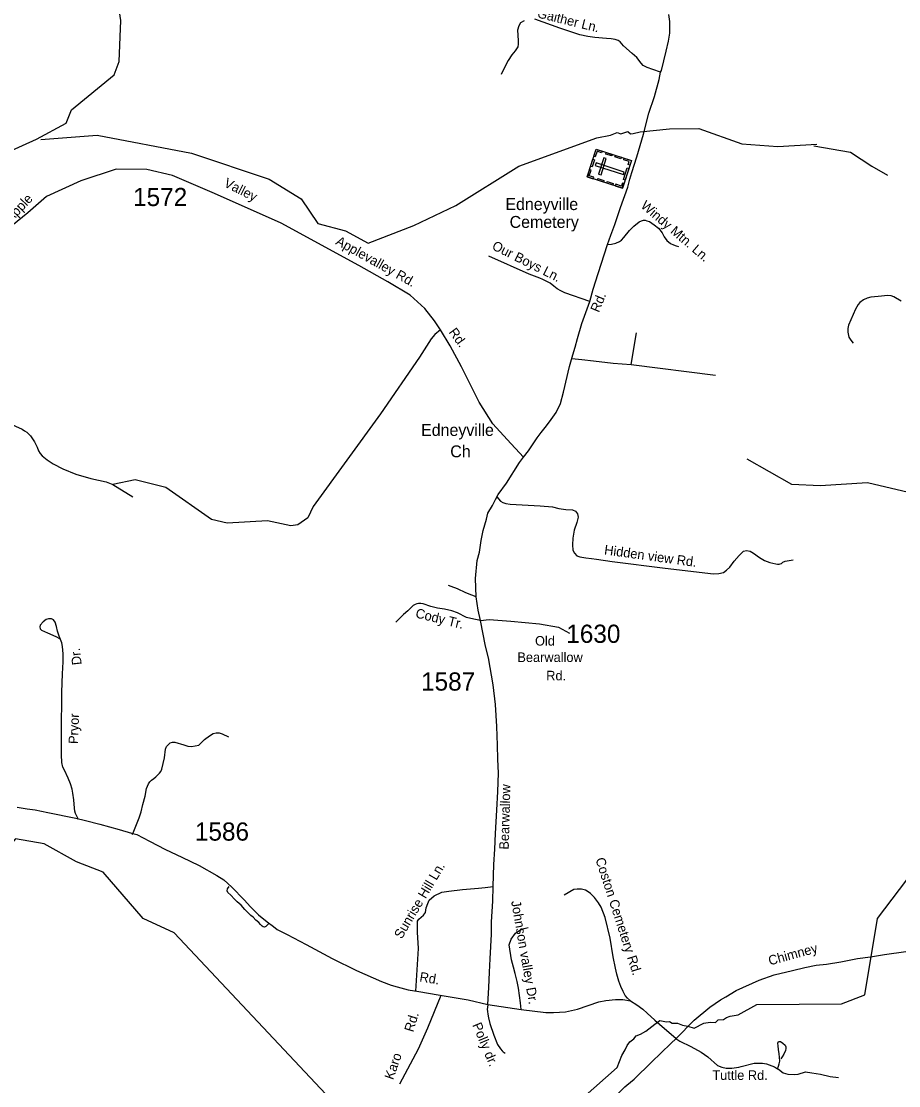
# Model space of a CAD drawing. Extents: x 884530 to 1028605, y 526725 to 653634.
# Drawn here: x 996441 to 1002467, y 612677 to 619989 of the extents above; entities that cross this region are included whole.
import ezdxf

# ---------------------------------------------------------------- set-up
doc = ezdxf.new("R2010")
doc.units = 0
for name, color, linetype in [('Exist Cultural Cemetery CELL', 7, 'Continuous'), ('Exist Cultural Cemetery Label', 7, 'Continuous'), ('Exist Cultural Church with Cemetery Label', 7, 'Continuous'), ('Exist Hydrographic Creek Single Shore', 7, 'Continuous'), ('Exist Road Non-System Type 51', 7, 'Continuous'), ('Exist Road Non-System Type 51 Label', 7, 'Continuous'), ('Exist Road Primary US Attributed', 7, 'Continuous'), ('Exist Road Primary US Label', 7, 'Continuous'), ('Exist Road Secondary Type 51 Attributed', 7, 'Continuous'), ('Exist Road Secondary Type 51 Label', 7, 'Continuous'), ('Exist Road Secondary Type 51 Number Label', 7, 'Continuous')]:
    doc.layers.add(name, color=color, linetype=linetype)

msp = doc.modelspace()

# ---------------------------------------------------------------- linework, layer by layer
at = {"layer": 'Exist Cultural Cemetery CELL'}
for points in [[(1000327.4, 618921.5), (1000388.6, 619111), (1000630.9, 619032.8), (1000569.8, 618843.3)], [(1000429.9, 619097.7), (1000426.4, 619086.9), (1000395.7, 619096.8), (1000383.3, 619058.2), (1000372.7, 619061.6), (1000388.6, 619111)], [(1000404.7, 618939.5), (1000422.5, 618933.7), (1000458.7, 619045.8), (1000440.9, 619051.5)], [(1000495.9, 619064.4), (1000454.7, 619077.7), (1000458.2, 619088.6), (1000499.4, 619075.3)], [(1000558.6, 619044.2), (1000517.4, 619057.5), (1000520.9, 619068.3), (1000562.1, 619055)], [(1000620.7, 619001.3), (1000609.8, 619004.8), (1000616.5, 619025.7), (1000578.1, 619038.1), (1000581.5, 619048.7), (1000630.9, 619032.8)], [(1000350.2, 618992), (1000366.1, 619041.3), (1000377, 619037.8), (1000361, 618988.5)], [(1000388.8, 619016.3), (1000383.1, 618998.5), (1000576.1, 618936.2), (1000581.8, 618954)], [(1000576.5, 618901.5), (1000602.5, 618982.3), (1000613.4, 618978.8), (1000587.3, 618898)], [(1000368.7, 618908.2), (1000372.1, 618919), (1000341.5, 618928.9), (1000354, 618967.5), (1000343.4, 618970.9), (1000327.4, 618921.5)], [(1000439.2, 618885.4), (1000398, 618898.7), (1000401.5, 618909.6), (1000442.7, 618896.3)], [(1000503.2, 618864.8), (1000462, 618878.1), (1000465.5, 618888.9), (1000506.7, 618875.6)], [(1000579.9, 618874.8), (1000568.9, 618878.4), (1000562.2, 618857.4), (1000523.7, 618869.8), (1000520.3, 618859.2), (1000569.7, 618843.3)]]:
    msp.add_lwpolyline(points, close=True, dxfattribs=at)
at = {"layer": 'Exist Hydrographic Creek Single Shore'}
for points in [[(996750.1, 619289.9), (996786.4, 619381.1), (997078, 619621.4), (997114.5, 619712.6), (997123.8, 619994.6), (997076.1, 620313.9), (997074.5, 620763.5)], [(994416.4, 616992.7), (994426.8, 617071.2), (994479.1, 617426.9), (994536.6, 617641.4), (994565.8, 617804.4), (994619.9, 617928), (995001.3, 618098.2), (995132.2, 618267.7), (995193.1, 618397.1), (995288.6, 618605.5), (995358.3, 618725.2), (995401.2, 618743.1), (995748.8, 618768.6), (995785.1, 618788.1), (995974.5, 618975.1), (996057, 619012.1), (996184.4, 619016.7), (996546.2, 619179.1), (996750.1, 619289.9)], [(996575.7, 619176.8), (996962.6, 619208.2), (997610.9, 619082.6), (998144.2, 618904.8), (998363.8, 618768.7), (998478.8, 618601.3), (998667, 618549), (998823.9, 618465.3), (999136.3, 618585.6), (999424.7, 618724.2), (999859, 618994.4), (1000393, 619188), (1000487.5, 619208), (1000533.4, 619224.8), (1000558.5, 619215.6), (1000586.1, 619224.8), (1000606.2, 619231.4), (1000624.6, 619215.6), (1000642.9, 619219.7), (1000691.4, 619228.9), (1000892.7, 619249.6), (1001094, 619252.2), (1001389.4, 619147.6), (1001637.7, 619129.3), (1001904.4, 619145)], [(1001883.5, 619134.5), (1002137, 619090), (1002283.4, 618993.2), (1002390.6, 618933.1)], [(1004168.4, 616858.8), (1004044.9, 616902), (1003898.5, 616886.3), (1003720.7, 616834), (1003610.9, 616771.2), (1003542.9, 616760.7), (1003433.1, 616865.4), (1003260.6, 616912.5), (1003129.9, 616865.4), (1003014.9, 616776.4), (1002915.5, 616781.7), (1002784.8, 616724.1), (1002612.3, 616734.6), (1002251.5, 616818.3), (1001927.4, 616797.4), (1001733.9, 616807.8), (1001425.5, 616980.5)], [(999379.1, 611738), (999215.1, 611892.8), (997490.1, 613728.6), (997278.4, 613826.1), (997003.5, 614145.3), (996820.7, 614214.7), (996598.8, 614339.6), (996402.4, 614374), (996194.4, 614138.6), (996077, 613868.6), (995873.9, 613524.8), (995684.9, 613364.5), (995557.6, 613291.6), (994865, 613017.7), (994462.8, 612705.4), (994233.9, 612608.2), (994116, 612656.8)], [(1000132.4, 612448.1), (1000534.5, 612803.3), (1000566.6, 612885.1), (1000588.7, 612922.6), (1000601.7, 612953.9), (1000620.8, 612979.1), (1000648.7, 612998.2), (1000664, 613018.9), (1000693.8, 613031.9), (1000731.2, 613052.5), (1000791.6, 613099.9), (1000827.5, 613124.3), (1000872.2, 613115.9), (1000893.6, 613119), (1000911.9, 613106), (1000947.8, 613107.5), (1000982.2, 613093), (1001019.6, 613085.4), (1001061.6, 613072.4), (1001128.8, 613107.5), (1001172.4, 613114.4), (1001209.1, 613110.6), (1001227.4, 613128.9), (1001263.3, 613131.2), (1001284.7, 613145.7), (1001309.1, 613154.2), (1001364.1, 613163.3), (1001492.8, 613234.7), (1002073.3, 613239.5), (1002235.3, 613302.3), (1002321.4, 613825.2), (1002574.2, 614158.2)]]:
    msp.add_lwpolyline(points, dxfattribs=at)
at = {"layer": 'Exist Road Non-System Type 51'}
for q in [(1000667.1, 617849.5), (1001208.4, 617558.7)]:
    msp.add_line((1000629.8, 617631.1), q, dxfattribs=at)
for points in [[(1000831.9, 619639.6), (1000777.4, 619658.9), (1000738.8, 619671.4), (1000712.4, 619685.2), (1000697.2, 619701.7), (1000669.5, 619740.5), (1000636.3, 619768.1), (1000577.6, 619820.3), (1000554.6, 619848.3), (1000539.3, 619858.5), (1000520.8, 619864.4), (1000491.2, 619869.1), (1000459.5, 619871.9), (1000380.5, 619877.4), (1000332.2, 619885.7), (1000278.2, 619895.4), (1000140, 619942.4), (999968.5, 620003.2)], [(999895.3, 619993.6), (999870.4, 619979.7), (999857.8, 619958.9), (999849.6, 619928.6), (999852.7, 619857.6), (999853.5, 619831.2), (999850.2, 619815.1), (999833, 619787.5), (999810.9, 619758.4), (999784.6, 619721.1), (999763.8, 619681.1), (999737.6, 619623)], [(1000466.1, 618455.3), (1000495.6, 618459), (1000525, 618466.1), (1000549.3, 618477), (1000562.5, 618486.9), (1000579, 618503.5), (1000619.1, 618552.1), (1000649, 618581.5), (1000684.6, 618611.5), (1000700.1, 618618.3), (1000714, 618622.1), (1000724.7, 618622.8), (1000736.7, 618619.6), (1000754.8, 618613.4), (1000787, 618591.1), (1000816.2, 618568.4), (1000841.5, 618536), (1000857, 618509), (1000874, 618483.6), (1000900.3, 618462.2), (1000919.9, 618452.8), (1000937.9, 618446.4), (1000955.4, 618443.1)], [(1000346.1, 618063.6), (1000174.3, 618123.8), (1000146.5, 618137.6), (1000120.8, 618152.6), (1000099.4, 618169.7), (1000072.8, 618190.6), (1000041.9, 618206.7), (1000023.2, 618216), (1000002, 618225.4), (999929.9, 618253.4), (999653.2, 618376.4)], [(1002484.4, 618066.8), (1002433.7, 618097.4), (1002415.6, 618103.9), (1002392.9, 618106.2), (1002325.5, 618099.4), (1002274.8, 618093.8), (1002250.1, 618088.2), (1002224.1, 618075.7), (1002200.5, 618057.7), (1002188.1, 618043.1), (1002170, 618011.5), (1002122.7, 617901.2), (1002117.1, 617878.7), (1002118.2, 617853.9), (1002125, 617819), (1002137.4, 617799.9), (1002154.3, 617778.5)], [(999321.1, 617869.4), (999281, 617837.6), (999256.7, 617807.5), (999176.1, 617682.1), (998908.6, 617293.2), (998445.3, 616656.1), (998408.7, 616577.6), (998340.1, 616531.2), (998291.7, 616524.5), (998132.7, 616556.7), (997855.6, 616541), (997746.8, 616566.3), (997433.1, 616786), (997224.2, 616839), (997071, 616808.5)], [(1000222.7, 617672.1), (1000291.1, 617665.3), (1000370.4, 617657.7), (1000505.4, 617641.7), (1000629.8, 617631.1)], [(996356.8, 617228.6), (996447.4, 617187.3), (996463.1, 617177), (996478.9, 617165.8), (996504.4, 617141), (996532.6, 617101.4), (996551.3, 617064.8), (996560.2, 617039.4), (996569.8, 617019.2), (996584.3, 617004.2), (996619, 616976.5), (996660.5, 616950.1), (996727.7, 616915.4), (996816.5, 616878.1), (996919.8, 616848.7), (997023.4, 616826.1), (997071, 616808.5), (997207.1, 616721.5)], [(999707, 616722.8), (999732.3, 616693.7), (999747.8, 616684.3), (999770, 616675.8), (999797.7, 616671.9), (1000005.5, 616661.9), (1000090.1, 616654), (1000132.4, 616643.4), (1000180.1, 616635.5), (1000226.3, 616633.5), (1000248.2, 616624.3), (1000262.1, 616605.7), (1000264.8, 616583.3), (1000256.2, 616545.5), (1000238.2, 616494), (1000229, 616439), (1000227.2, 616393.5), (1000230, 616356.6), (1000239.6, 616335.8), (1000257.4, 616317.9), (1000276.1, 616310), (1000319, 616304.7), (1000356.8, 616299.8), (1000390.5, 616295.4), (1000499.6, 616277.6), (1000864, 616232.1), (1001195.4, 616194.3), (1001230.5, 616194.9), (1001263, 616202.9), (1001285.1, 616219.1), (1001306.4, 616240.1), (1001337.5, 616280.8), (1001370.5, 616318.6), (1001402.1, 616350.1), (1001422.4, 616355), (1001447.5, 616349.7), (1001469.4, 616335.8), (1001510.4, 616305.4), (1001545.4, 616284.2), (1001581.1, 616271), (1001622.8, 616261.7), (1001635.5, 616259.9), (1001645.9, 616259.1), (1001653.2, 616261.7), (1001661.8, 616265.7), (1001671, 616273), (1001688.2, 616281), (1001741.7, 616290.3)], [(999564.1, 616036.7), (999535.6, 616047.8), (999493.8, 616063.9), (999437.4, 616091), (999394.1, 616106.4), (999375.8, 616112.9)], [(999595.3, 615873.4), (999548.6, 615881.8), (999499.5, 615894.4), (999437.8, 615925.4), (999398.8, 615940.6), (999348.4, 615951.4), (999298.8, 615957.4), (999253.7, 615968.9), (999201.8, 615987.3), (999185.7, 615990.3), (999168.2, 615990.3), (999156.7, 615988), (999146.7, 615983.1), (999140.8, 615980.8), (999133.4, 615975.9), (999095.1, 615939.5), (999066.7, 615913.9), (999014, 615861.3)], [(996834, 614507), (996814.4, 614546.3), (996809.4, 614562.7), (996806.2, 614583.2), (996802.1, 614640.5), (996795.5, 614686.5), (996789.8, 614714.4), (996779.1, 614752.1), (996762.7, 614791.1), (996737.9, 614845.2), (996727.5, 614864.9), (996719.8, 614897.4), (996716.4, 614950.6), (996716.4, 615020.8), (996718.1, 615106.5), (996718.1, 615192.2), (996719, 615288.2), (996720.8, 615381.6), (996723.3, 615506.7), (996728.4, 615588.1), (996729.3, 615643.8), (996725, 615695.2), (996719, 615719.2), (996701, 615764.6), (996689, 615799.8), (996683.8, 615831.5), (996673.6, 615862.3), (996662.4, 615877.7), (996648.8, 615885.4), (996629.1, 615883.8), (996611.2, 615879.7), (996591.3, 615864.2), (996571.6, 615841.7), (996568.2, 615829.7), (996570.7, 615814.8), (996581, 615806.6), (996621.3, 615788.6), (996677.9, 615763.8), (996702.7, 615750.1)], [(997205.6, 614402.7), (997251, 614517.5), (997265.6, 614559.1), (997276.8, 614608.2), (997291.1, 614667.1), (997300.3, 614718), (997314, 614750.2), (997324, 614763.8), (997334.8, 614776.7), (997350.5, 614788.1), (997366.3, 614798.9), (997379.9, 614812.5), (997390.7, 614823.2), (997399.2, 614836.1), (997406.3, 614852.6), (997424.2, 614930.8), (997431.4, 614988.8), (997438.6, 615007.2), (997449.3, 615018.8), (997462.9, 615031.6), (997479.4, 615036.6), (997495.9, 615036.6), (997556.8, 615018.8), (997584, 615010.2), (997609.8, 615007.2), (997660.4, 615017.2), (997700, 615056.7), (997733.6, 615081), (997759.4, 615096.1), (997780.2, 615101.8), (997801, 615101), (997821.8, 615094.6), (997864.6, 615073.9)], [(998140.5, 613791), (998121.7, 613771.2), (998110.9, 613767.2), (998102, 613768), (998094.6, 613772.9), (998084.8, 613784.4), (998071.6, 613799.1), (998052.8, 613814.7), (998033.1, 613834.4), (998018.3, 613846.7), (998001.9, 613863.1), (997977.3, 613887.7), (997951.1, 613917.3), (997924, 613939.4), (997905.1, 613959.9), (997879.7, 613986.9), (997860.8, 614005), (997855.1, 614016.5), (997856.7, 614028.8), (997869.9, 614046.8)], [(999151.2, 613327.1), (999169.8, 613619.6), (999162.7, 613733.1), (999161.2, 613792), (999163.3, 613808.2), (999171.9, 613821.2), (999187, 613835.2), (999204.2, 613849.2), (999216.1, 613867.5), (999221.5, 613898.8), (999232.3, 613930), (999242.5, 613951.5), (999276.5, 613980.7), (999329.3, 614006.6), (999377.8, 614013), (999471.5, 614026), (999581.5, 614034.6), (999627.8, 614038.9), (999681.7, 614046.5)], [(1000624.8, 613259.9), (1000604, 613279), (1000588.6, 613297.8), (1000573.6, 613324.2), (1000558.9, 613358), (1000544, 613396.5), (1000531.2, 613443), (1000521.3, 613484.4), (1000505.9, 613562.7), (1000485.2, 613690.9), (1000450.3, 613833.7), (1000422.6, 613903.4), (1000406.4, 613933.1), (1000377.3, 613971.3), (1000350.2, 613997.7), (1000335.4, 614009.3), (1000316.7, 614020.3), (1000287.5, 614027.4), (1000257.9, 614028.1), (1000235.2, 614024.8), (1000170, 613985.5)], [(999873.1, 613201.3), (999869, 613245.9), (999862.4, 613296.6), (999855.3, 613348), (999846.7, 613393.3), (999833.7, 613447.2), (999820.7, 613491.4), (999808.8, 613541), (999791.6, 613645.5), (999804.5, 613684.3), (999834.8, 613725.2), (999863.9, 613746.8), (999895.2, 613756.5), (999923.2, 613763)], [(999323.4, 613298.1), (999230.1, 613073.6), (999166.9, 612928.4), (999038.5, 612688.4)], [(999644.9, 613235.8), (999642.1, 613215.1), (999641.2, 613202.1), (999642, 613187.5), (999644.6, 613168.8), (999649.7, 613143.2), (999659.2, 613105.6), (999685.4, 613025.1), (999712.1, 612960.3), (999732.5, 612930.1), (999743.7, 612916.8), (999750.9, 612909.7), (999764.1, 612900.6)], [(1000935.7, 613002.5), (1000963.3, 612983.4), (1001040.4, 612946.1), (1001109.6, 612907.3), (1001155.3, 612875.2), (1001222.9, 612816.5), (1001252.6, 612804.2), (1001282.8, 612798.4), (1001320.5, 612797.6), (1001369.4, 612805.8), (1001385.1, 612809.7), (1001474, 612832.2), (1001531.2, 612832.2), (1001559.9, 612826.8), (1001614.2, 612806.3), (1001635.5, 612794)], [(1001635.5, 612794), (1001641.8, 612810.4), (1001646.7, 612827.3), (1001649.6, 612845.8), (1001649.1, 612872.4), (1001645.3, 612897.2), (1001641.6, 612927.1), (1001638.7, 612950.2), (1001636.8, 612970.1), (1001641.3, 612981.2), (1001654.5, 612980.1), (1001671.9, 612970.3), (1001686.5, 612956), (1001691.8, 612945.3), (1001692.7, 612933.6), (1001688.9, 612919.5), (1001677.9, 612894.9), (1001667.1, 612876.4), (1001656.5, 612861.1)], [(1001635.5, 612794), (1001642.1, 612790.3), (1001674.3, 612766.2), (1001705.4, 612757), (1001749.9, 612754.9), (1001776.5, 612757.1), (1001826, 612772.8), (1001870.2, 612765.5), (1001930.4, 612755.6), (1001995.4, 612741.2), (1002054.3, 612733.4)]]:
    msp.add_lwpolyline(points, dxfattribs=at)
at = {"layer": 'Exist Road Primary US Attributed'}
for points in [[(1000938.6, 613002.2), (1001062.4, 613128.2), (1001168.9, 613217.3), (1001242.1, 613268.1), (1001278.7, 613288.8), (1001349.6, 613331.3), (1001508.7, 613402.1), (1001610.8, 613439.5), (1001736.5, 613468.9), (1001822.9, 613488.6), (1001899.5, 613506.3), (1001970.2, 613512.2), (1002070.5, 613528.9), (1002183.2, 613551.2), (1002272.7, 613563.3), (1002370.2, 613578.9), (1002515.6, 613598.6), (1002650.5, 613621.5), (1002680.6, 613624.1)], [(1000079, 612173.2), (1000167.2, 612263.2), (1000258.3, 612353.3), (1000390.6, 612479.1), (1000485.3, 612570.7), (1000587.2, 612670.3), (1000600.2, 612681.8), (1000649.1, 612723.1), (1000768.3, 612839.3), (1000901.7, 612967.7), (1000938.6, 613002.2)]]:
    msp.add_lwpolyline(points, dxfattribs=at)
at = {"layer": 'Exist Road Secondary Type 51 Attributed'}
for points in [[(999890.8, 616995.7), (999925.4, 617037.5), (999984.5, 617127.6), (1000012.2, 617163.8), (1000048, 617210.5), (1000080.2, 617254.2), (1000114.4, 617303.1), (1000143.3, 617364.6), (1000165.9, 617442), (1000206.2, 617617.2), (1000228.1, 617697.4), (1000245, 617750.8), (1000261.9, 617809.9), (1000290.8, 617913.2), (1000346.1, 618063.6), (1000369.6, 618148.2), (1000403.2, 618257.1), (1000466.1, 618455.3), (1000490.1, 618520.1), (1000516.7, 618592.5), (1000556, 618709.6), (1000605.7, 618849), (1000621.5, 618904.7), (1000633.2, 618949.8), (1000669.1, 619059.3), (1000714.2, 619213.8), (1000750.3, 619357.8), (1000789.2, 619473.6), (1000821.1, 619588.6), (1000831.9, 619639.6), (1000837.1, 619651.6), (1000871.1, 619785.1), (1000887, 619852), (1000895.8, 619907.2), (1000895, 619987.5), (1000888.3, 620036)], [(999890.8, 616995.7), (999777.1, 617116.7), (999679.7, 617223.9), (999585.1, 617372), (999463.8, 617614.8), (999385.5, 617759), (999321.1, 617869.4), (999279.3, 617931.3), (999212.3, 618015.8), (999112.8, 618108.1), (998957.5, 618200.3), (998759.4, 618311.3), (998225.6, 618602.7), (997768.9, 618806.3), (997480.1, 618930.1), (997303, 618971.4), (997091.9, 618973.8), (996849.3, 618893.7), (996613.9, 618786.8), (996486.6, 618673.4), (996290, 618515.6)], [(999595.3, 615873.4), (999578.3, 615943.3), (999564.1, 616036.7), (999560.1, 616162.6), (999572.3, 616284.6), (999587.6, 616341.9), (999599.1, 616422.2), (999612.2, 616491.8), (999637.2, 616570.1), (999645.2, 616610.4), (999676.7, 616662), (999697.9, 616705), (999717.1, 616739.3), (999773.6, 616815.4), (999863.6, 616957.6), (999890.8, 616995.7)], [(999595.3, 615873.4), (999654.8, 615879), (999803.3, 615867.7), (1000000.8, 615850.8), (1000130.6, 615828.2), (1000205.8, 615786.3)], [(999644.9, 613235.8), (999651.4, 613352.1), (999657.1, 613456.8), (999660.9, 613549.3), (999669.6, 613718), (999670.9, 613802.3), (999680.4, 613944.5), (999681.7, 614046.5), (999686.3, 614196.8), (999693, 614302.2), (999698.4, 614410), (999706.8, 614571.2), (999712.9, 614698.9), (999718.2, 614823.5), (999715, 614921.5), (999712.1, 615015.6), (999707.7, 615144.8), (999698.8, 615295.1), (999682.3, 615431.1), (999648.7, 615616.9), (999629.6, 615697.2), (999595.3, 615873.4)], [(996413.2, 614591), (996482, 614579.5), (996537.7, 614572.1), (996623.2, 614553.4), (996816.1, 614514.9), (996881.4, 614498.6), (996980.7, 614473.4), (997113.6, 614436.9), (997198.7, 614412), (997234.5, 614402.9), (997322.2, 614357.8), (997432.6, 614299.9), (997542.8, 614246.3), (997662.1, 614189.7), (997783.5, 614122.3), (997832.5, 614090.7), (997886.9, 614040.8), (997972, 613953.9), (998016.4, 613906.4), (998070.7, 613850.5), (998129.2, 613802.7), (998174.2, 613771), (998199.4, 613750.3), (998266.3, 613715.9), (998398.2, 613647.4), (998577.1, 613551.4), (998744.3, 613467.8), (998914, 613392.2), (998981.1, 613367.9), (999023.2, 613356.7), (999098.8, 613335.3), (999171.4, 613323.7), (999305, 613300.8), (999511.3, 613266.4), (999644.9, 613235.8)], [(999644.9, 613235.8), (999873.1, 613201.3), (1000044.4, 613179.4), (1000096.3, 613179.7), (1000178.9, 613185.5), (1000261.4, 613203.8), (1000408.4, 613253.1), (1000454.7, 613261.5), (1000521.1, 613270.5), (1000572.3, 613270.3), (1000624.8, 613259.9), (1000667.8, 613232.9), (1000710.8, 613204.1), (1000740, 613176.3), (1000792.7, 613126.6), (1000938.6, 613002.2)]]:
    msp.add_lwpolyline(points, dxfattribs=at)

# ---------------------------------------------------------------- texts
at = {"layer": 'Exist Cultural Cemetery Label'}
for s, p in [('Edneyville', (999765.7, 618692.6)), ('Cemetery', (999794.8, 618570.1))]:
    msp.add_text(s, height=82.02, dxfattribs=at).set_placement(p)
at = {"layer": 'Exist Cultural Church with Cemetery Label'}
for s, p in [('Edneyville', (999186.9, 617141)), ('Ch', (999387.2, 616994.1))]:
    msp.add_text(s, height=82.02, dxfattribs=at).set_placement(p)
at = {"layer": 'Exist Road Non-System Type 51 Label'}
for s, height, rotation, p in [('Gaither Ln.', 65.617, 346.19482, (999980.1, 620016.5)), ('Windy Mtn. Ln.', 65.617, 319.32001, (1000690.3, 618714.3)), ('Our Boys Ln.', 65.617, 333.42498, (999668.5, 618425.8)), ('Hidden view Rd.', 65.617, 352.19648, (1000441.6, 616327.6)), ('Cody Tr.', 65.62, 346.21273, (999144.1, 615894.5)), ('Dr.', 65.62, 96.36051, (996856.1, 615570.4)), ('Pryor', 65.62, 88.11779, (996831.3, 615023.9)), ('Coston Cemetery Rd.', 65.617, 287.92062, (1000383.2, 614232.9)), ('Sunrise Hill Ln.', 65.617, 59.38094, (999053.4, 613680.7)), ('Johnson valley Dr.', 65.617, 279.81508, (999805.1, 613943.9)), ('Rd.', 65.62, 73.02262, (999132.4, 613041.5)), ('Polly dr.', 65.62, 292.61094, (999537.4, 613095.1)), ('Karo', 65.62, 70.87133, (998995, 612713.6))]:
    msp.add_text(s, height=height, rotation=rotation, dxfattribs=at).set_placement(p)
msp.add_text('Tuttle Rd.', height=65.62, dxfattribs=at).set_placement((1001187.2, 612716.9))
at = {"layer": 'Exist Road Primary US Label'}
msp.add_text('Chimney', height=65.62, rotation=15.3636, dxfattribs=at).set_placement((1001581.9, 613502.9))
at = {"layer": 'Exist Road Secondary Type 51 Label'}
for s, height, rotation, p in [('Valley', 65.62, 333.25658, (997827.4, 618857.2)), ('Apple', 65.62, 46.47138, (996370.1, 618603.4)), ('Applevalley Rd.', 65.617, 330.74811, (998594.7, 618459.9)), ('Rd.', 65.62, 67.65354, (1000407.7, 617984.8)), ('Rd.', 65.62, 306.20204, (999373.6, 617853.4)), ('Bearwallow', 65.62, 88.54036, (999788.9, 614298.7)), ('Rd.', 65.62, 350.57847, (999172.8, 613394.7))]:
    msp.add_text(s, height=height, rotation=rotation, dxfattribs=at).set_placement(p)
for s, p in [('Old', (999969.4, 615700.6)), ('Bearwallow', (999848.2, 615588.1)), ('Rd.', (1000046.2, 615461.9))]:
    msp.add_text(s, height=65.62, dxfattribs=at).set_placement(p)
at = {"layer": 'Exist Road Secondary Type 51 Number Label'}
for s, p in [('1572', (997209, 618719.9)), ('1630', (1000184, 615719.5)), ('1587', (999186.6, 615391.5)), ('1586', (997633.4, 614360.8))]:
    msp.add_text(s, height=125, dxfattribs=at).set_placement(p)

doc.saveas('drawing.dxf')
